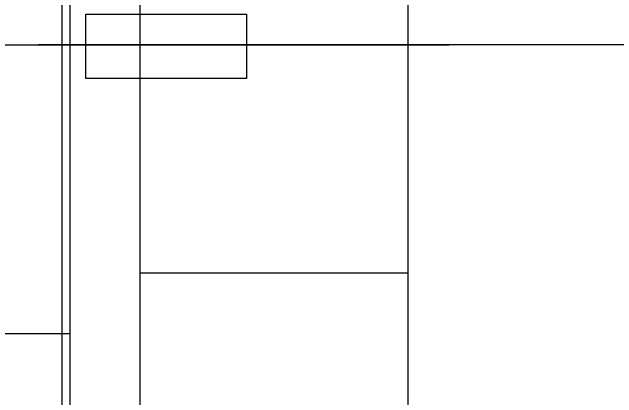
# Model space of a CAD drawing. Extents: x -264205 to -263659, y -1242401 to -1241986.
# Drawn here: x -263909.59 to -263903.94, y -1242129.18 to -1242125.58 of the extents above; entities that cross this region are included whole.
import ezdxf

# ---------------------------------------------------------------- set-up
doc = ezdxf.new("R2010")
doc.units = 0
for name, color, linetype in [('HESCON_OSI_STAVBY_KFA', 7, 'Continuous'), ('PROJEKT_OBRUBNIKY_KOMUNIKACIE', 7, 'Continuous'), ('RAM_NA_TLAC_2-3_1-250', 7, 'Continuous'), ('SITUACIA_DSP_2D', 7, 'Continuous')]:
    doc.layers.add(name, color=color, linetype=linetype)

msp = doc.modelspace()

# ---------------------------------------------------------------- linework, layer by layer
at = {"layer": 'HESCON_OSI_STAVBY_KFA'}
for p, q in [((-263908.3928, -1242083.2372), (-263908.3928, -1242246.7072)), ((-263917.4528, -1242125.8822), (-263905.5048, -1242125.8822)), ((-263917.4528, -1242125.8822), (-263905.5048, -1242125.8822)), ((-263792.6528, -1242125.8822), (-263909.3428, -1242125.8822))]:
    msp.add_line(p, q, dxfattribs=at)
at = {"layer": 'PROJEKT_OBRUBNIKY_KOMUNIKACIE'}
msp.add_lwpolyline([(-263794.8928, -1242227.3822), (-263808.9678, -1242241.4572), (-263894.9678, -1242241.4572), (-263909.0427, -1242227.3822), (-263909.0427, -1242196.3327), (-263914.1428, -1242196.3327), (-263914.1428, -1242132.4327), (-263909.0427, -1242132.4327), (-263909.0427, -1242101.3822), (-263894.9678, -1242087.3072), (-263808.9678, -1242087.3072), (-263794.8928, -1242101.3822), (-263794.8928, -1242227.3822)], dxfattribs=at)
at = {"layer": 'RAM_NA_TLAC_2-3_1-250'}
msp.add_line((-263908.3887, -1242128.0114), (-263905.8887, -1242128.0114), dxfattribs=at)
msp.add_lwpolyline([(-263980.1387, -1242275.5114), (-263980.1387, -1241985.5114), (-263905.8887, -1241985.5114), (-263905.8887, -1242275.5114)], close=True, dxfattribs=at)
at = {"layer": 'SITUACIA_DSP_2D'}
for p, q in [((-263909.0428, -1242132.4327), (-263909.0428, -1242101.3822)), ((-263909.1178, -1242132.4322), (-263909.1178, -1242125.4322)), ((-263908.8977, -1242126.1948), (-263908.8977, -1242125.5948)), ((-263908.8977, -1242125.5948), (-263907.3977, -1242125.5948)), ((-263907.3977, -1242125.5948), (-263907.3977, -1242126.1948)), ((-263907.3977, -1242126.1948), (-263908.8977, -1242126.1948)), ((-263909.0428, -1242128.5822), (-263917.0928, -1242128.5822))]:
    msp.add_line(p, q, dxfattribs=at)

doc.saveas('drawing.dxf')
